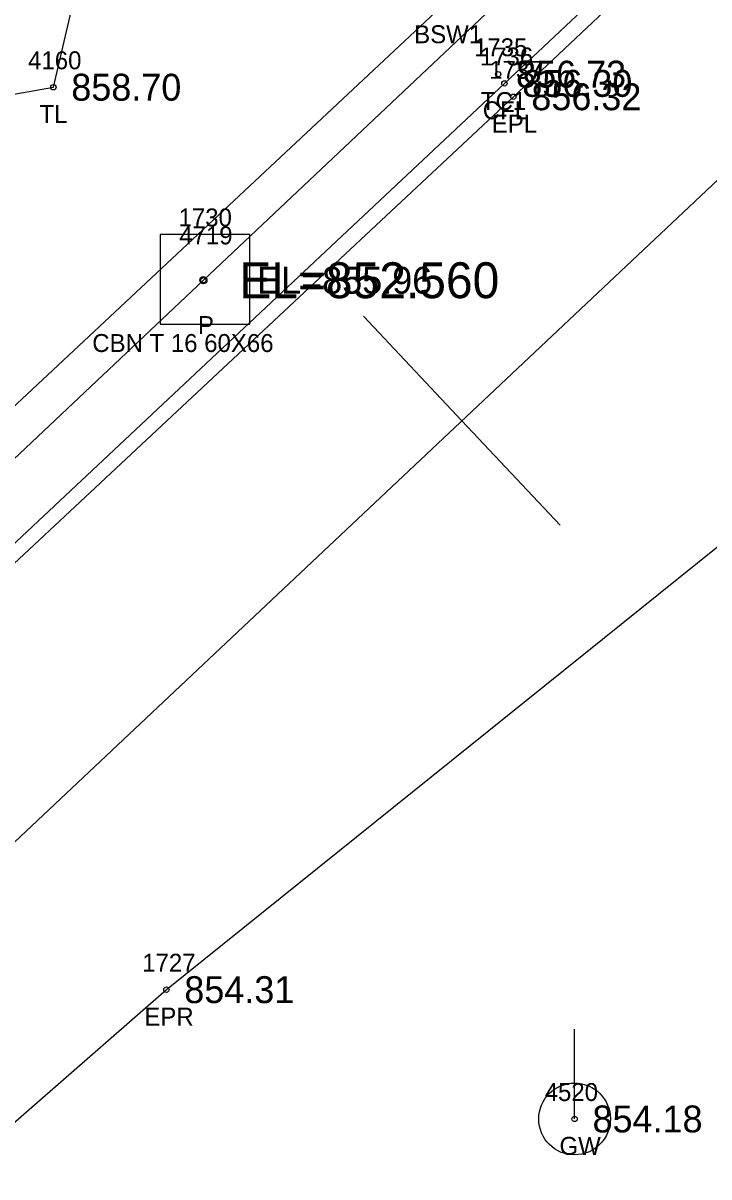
# Model space of a CAD drawing. Extents: x 1622501 to 1626664, y 1117816 to 1121579.
# Drawn here: x 1625057.4 to 1625095.7, y 1120242.5 to 1120306.8 of the extents above; entities that cross this region are included whole.
import ezdxf

# ---------------------------------------------------------------- set-up
doc = ezdxf.new("R2010")
doc.units = 0
for name, color, linetype in [('RD_EX_Conc', 7, 'Continuous'), ('RD_EX_Conc_txCode', 7, 'Continuous'), ('RD_EX_DR_Inlet', 7, 'Continuous'), ('RD_EX_DR_Inlet_txCode', 7, 'Continuous'), ('RD_EX_DR_Pipe', 7, 'Continuous'), ('RD_EX_DR_Pipe_txCode', 7, 'Continuous'), ('RD_EX_Road', 7, 'Continuous'), ('RD_EX_Road_txCode', 7, 'Continuous'), ('RD_EX_TX_Conc_ELEV', 7, 'Continuous'), ('RD_EX_TX_DR_Inlet_ELEV', 7, 'Continuous'), ('RD_EX_TX_Road_ELEV', 7, 'Continuous'), ('RD_EX_TX_UT_ELEV', 7, 'Continuous'), ('RD_EX_TX_VEG_ELEV', 7, 'Continuous'), ('RD_EX_UT', 7, 'Continuous'), ('RD_EX_UT_txCode', 7, 'Continuous'), ('RD_EX_VEG', 7, 'Continuous'), ('RD_EX_VEG_txCode', 7, 'Continuous'), ('RD_HC_Cl', 7, 'Continuous'), ('RD_HC_Data_Tic', 7, 'Continuous'), ('RD_SMD_Locator', 7, 'Continuous'), ('RD_TX_Pipe_ElevEX', 7, 'Continuous')]:
    doc.layers.add(name, color=color, linetype=linetype)

msp = doc.modelspace()

# ---------------------------------------------------------------- linework, layer by layer
at = {"layer": 'RD_EX_Conc'}
for points in [[(1624897.378, 1120127.586), (1624903.697, 1120133.247), (1624939.766, 1120167.411), (1624977.137, 1120202.764), (1625013.589, 1120237.139), (1625049.488, 1120270.838), (1625084.275, 1120303.479), (1625121.787, 1120338.741), (1625157.607, 1120372.541), (1625193.027, 1120405.896), (1625230.27, 1120441.109), (1625263.987, 1120473.049), (1625301.798, 1120509.249), (1625336.15, 1120542.221), (1625372.25, 1120576.993), (1625405.365, 1120609.311), (1625409.32, 1120614.519), (1625412.456, 1120620.32), (1625414.419, 1120627.016), (1625414.966, 1120636.138), (1625412.914, 1120644.37), (1625411.037, 1120648.086), (1625399.274, 1120667.189)], [(1624899.89, 1120137.526), (1624936.243, 1120171.696), (1624973.261, 1120206.726), (1625009.729, 1120241.184), (1625045.817, 1120275.099), (1625080.725, 1120307.719), (1625118.033, 1120342.848), (1625154.459, 1120377.147), (1625189.451, 1120410.103), (1625226.397, 1120445.046), (1625260.082, 1120477.093), (1625298.209, 1120513.612), (1625332.486, 1120546.411), (1625368.395, 1120580.995), (1625401.296, 1120613.087), (1625404.616, 1120617.809), (1625407.287, 1120622.414), (1625408.963, 1120627.094), (1625409.263, 1120635.885), (1625414.414, 1120636.083)]]:
    msp.add_lwpolyline(points, dxfattribs=at)
at = {"layer": 'RD_EX_DR_Inlet'}
msp.add_line((1625070.08, 1120290.051), (1625070.08, 1120295.051), dxfattribs=at)
msp.add_lwpolyline([(1625070.08, 1120290.051), (1625070.08, 1120295.051), (1625065.08, 1120295.051), (1625065.08, 1120290.051)], close=True, dxfattribs=at)
at = {"layer": 'RD_EX_DR_Pipe'}
msp.add_lwpolyline([(1625495.159, 1120700.169), (1625478.481, 1120693.944), (1625478.481, 1120693.944), (1625401.274, 1120618.609), (1625386.855, 1120595.889), (1625386.855, 1120595.889), (1625239.336, 1120454.576), (1625067.489, 1120292.506), (1624913.323, 1120147.082), (1624906.318, 1120142.577), (1624803.571, 1120043.734), (1624612.212, 1119870.34), (1624528.295, 1119793.118)], dxfattribs=at)
at = {"layer": 'RD_EX_Road'}
for points in [[(1624781.367, 1120199.017), (1624784.165, 1120188.994), (1624788.317, 1120183.838), (1624819.769, 1120157.812), (1624850.784, 1120132.057), (1624863.119, 1120123.17), (1624872.562, 1120120.776), (1624881.482, 1120120.158), (1624884.455, 1120120.692), (1624898.026, 1120126.784), (1624903.404, 1120131.449), (1624903.183, 1120131.678), (1624904.185, 1120132.725), (1624940.396, 1120166.874), (1624977.651, 1120202.124), (1625014.07, 1120236.514), (1625050.075, 1120270.322), (1625084.777, 1120302.734), (1625122.295, 1120338.035), (1625158.189, 1120371.975), (1625193.609, 1120405.268), (1625230.886, 1120440.454)], [(1624481.686, 1119706.573), (1624518.072, 1119740.622), (1624554.525, 1119774.632), (1624590.986, 1119808.778), (1624627.133, 1119843.173), (1624664.125, 1119876.781), (1624700.281, 1119911.275), (1624736.97, 1119945.679), (1624773.625, 1119979.796), (1624810.113, 1120014.451), (1624846.423, 1120048.907), (1624882.768, 1120083.191), (1624919.142, 1120117.136), (1624955.414, 1120151.754), (1624991.664, 1120186.106), (1625027.75, 1120220.093), (1625065.425, 1120252.962), (1625104.19, 1120284.121), (1625143.204, 1120315.036), (1625181.69, 1120345.902), (1625220.314, 1120377.13)]]:
    msp.add_lwpolyline(points, dxfattribs=at)
at = {"layer": 'RD_EX_UT'}
msp.add_line((1625088.189, 1120245.754), (1625088.189, 1120250.754), dxfattribs=at)
msp.add_circle((1625088.189, 1120245.754), 1.999, dxfattribs=at)
at = {"layer": 'RD_EX_VEG'}
msp.add_lwpolyline([(1624992.75, 1120261.436), (1624994.015, 1120256.481), (1625045.588, 1120300.866), (1625059.123, 1120303.266), (1625063.507, 1120321.975), (1625105.343, 1120359.801), (1625167.773, 1120414.629), (1625284.568, 1120527.631), (1625296.639, 1120540.301), (1625291.874, 1120545.154)], dxfattribs=at)
at = {"layer": 'RD_HC_Cl'}
msp.add_line((1624870.491, 1120085.684), (1625124.669, 1120324.937), dxfattribs=at)
at = {"layer": 'RD_HC_Data_Tic'}
for q in [(1625076.411, 1120290.499), (1625087.378, 1120278.848)]:
    msp.add_line((1625081.895, 1120284.674), q, dxfattribs=at)
at = {"layer": 'RD_SMD_Locator'}
for centre, radius in [((1625083.926, 1120303.992), 0.15), ((1625059.123, 1120303.266), 0.15), ((1625084.275, 1120303.479), 0.15), ((1625084.777, 1120302.734), 0.15), ((1625067.489, 1120292.506), 0.2), ((1625067.489, 1120292.506), 0.15), ((1625065.425, 1120252.962), 0.15), ((1625088.189, 1120245.754), 0.15)]:
    msp.add_circle(centre, radius, dxfattribs=at)

# ---------------------------------------------------------------- texts
at = {"layer": 'RD_EX_Conc_txCode'}
for s, p in [('BSW1', (1625079.244, 1120305.719)), ('1735', (1625082.58, 1120304.992)), ('1736', (1625082.905, 1120304.479)), ('TC1', (1625082.965, 1120301.992)), ('CFL', (1625083.07, 1120301.479))]:
    msp.add_text(s, height=1, dxfattribs=at).set_placement(p)
at = {"layer": 'RD_EX_DR_Inlet_txCode'}
for s, p in [('1730', (1625066.103, 1120295.506)), ('CBN T 16 60X66', (1625061.292, 1120288.506))]:
    msp.add_text(s, height=1, dxfattribs=at).set_placement(p)
at = {"layer": 'RD_EX_DR_Pipe_txCode'}
for s, p in [('4719', (1625066.143, 1120294.506)), ('P', (1625067.182, 1120289.506))]:
    msp.add_text(s, height=1, dxfattribs=at).set_placement(p)
at = {"layer": 'RD_EX_Road_txCode'}
for s, p in [('1737', (1625083.43, 1120303.734)), ('EPL', (1625083.572, 1120300.734)), ('1727', (1625064.078, 1120253.962)), ('EPR', (1625064.196, 1120250.962))]:
    msp.add_text(s, height=1, dxfattribs=at).set_placement(p)
at = {"layer": 'RD_EX_TX_Conc_ELEV'}
for s, p in [('856.73', (1625084.926, 1120303.242)), ('856.30', (1625085.275, 1120302.729))]:
    msp.add_text(s, height=1.5, dxfattribs=at).set_placement(p)
at = {"layer": 'RD_EX_TX_DR_Inlet_ELEV'}
msp.add_text('EL=855.96', height=1.5, dxfattribs=at).set_placement((1625070.489, 1120291.756))
at = {"layer": 'RD_EX_TX_Road_ELEV'}
for s, p in [('856.32', (1625085.777, 1120301.984)), ('854.31', (1625066.425, 1120252.212))]:
    msp.add_text(s, height=1.5, dxfattribs=at).set_placement(p)
at = {"layer": 'RD_EX_TX_UT_ELEV'}
msp.add_text('854.18', height=1.5, dxfattribs=at).set_placement((1625089.189, 1120245.004))
at = {"layer": 'RD_EX_TX_VEG_ELEV'}
msp.add_text('858.70', height=1.5, dxfattribs=at).set_placement((1625060.123, 1120302.516))
at = {"layer": 'RD_EX_UT_txCode'}
for s, p in [('4520', (1625086.519, 1120246.754)), ('GW', (1625087.346, 1120243.754))]:
    msp.add_text(s, height=1, dxfattribs=at).set_placement(p)
at = {"layer": 'RD_EX_VEG_txCode'}
for s, p in [('4160', (1625057.714, 1120304.266)), ('TL', (1625058.352, 1120301.266))]:
    msp.add_text(s, height=1, dxfattribs=at).set_placement(p)
at = {"layer": 'RD_TX_Pipe_ElevEX'}
msp.add_text('EL=852.560', height=2, dxfattribs=at).set_placement((1625069.489, 1120291.506))

doc.saveas('drawing.dxf')
